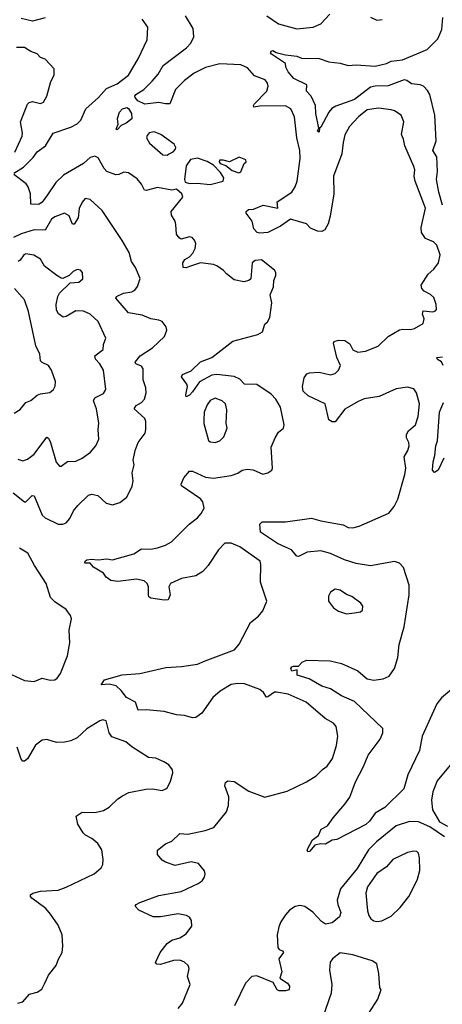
# Model space of a CAD drawing. Extents: x 1954678 to 2060275, y 904822 to 1016299.
# Tile 462 of 467: x 2047796 to 2050433, y 1004572 to 1010711. Entities that reach past the tile are written whole.
import ezdxf

# ---------------------------------------------------------------- set-up
doc = ezdxf.new("R2010")
doc.units = 0

msp = doc.modelspace()

# ---------------------------------------------------------------- linework, layer by layer
at = {"layer": '0CON20XD'}
for points in [[(2047760, 1009755), (2047819.4, 1009790.6), (2047879.1, 1009850.9), (2047905, 1009886.7), (2047957.1, 1009925), (2048005, 1010004.2), (2048115, 1010041.8), (2048155, 1010061.5), (2048178.2, 1010085), (2048208.1, 1010155), (2048286.5, 1010225), (2048337.8, 1010282.2), (2048405, 1010311.2), (2048474.1, 1010365.9), (2048535, 1010466), (2048592, 1010585), (2048596, 1010665), (2048560.8, 1010715)], [(2047955, 1010722.1), (2047875, 1010701.3), (2047805, 1010717.6)], [(2050490, 1006535), (2050427.4, 1006482.6), (2050398.5, 1006445), (2050307.1, 1006245), (2050291.1, 1006155), (2050217.2, 1006002.8), (2050193.3, 1005915), (2050075, 1005800), (2050015, 1005763.3), (2049979.5, 1005715), (2049955, 1005692.7), (2049775, 1005600), (2049745, 1005596.7), (2049705, 1005570), (2049673.3, 1005573.3), (2049637.5, 1005565), (2049605, 1005524.2), (2049592.9, 1005522.9), (2049590, 1005535), (2049622.7, 1005597.3), (2049661.2, 1005625), (2049677.5, 1005665), (2049717.5, 1005685), (2049751.2, 1005735), (2049825, 1005819.2), (2049856, 1005864), (2049890.6, 1005959.4), (2049941.5, 1006055), (2049970.4, 1006125), (2050045.4, 1006225), (2050061.5, 1006265), (2050061.5, 1006291.5), (2049885, 1006460), (2049805, 1006494.6), (2049735, 1006539.6), (2049681.4, 1006555), (2049601.7, 1006601.7), (2049527.5, 1006625), (2049526.7, 1006656.7), (2049495, 1006650), (2049488.8, 1006665), (2049493.3, 1006676.7), (2049505, 1006681.2), (2049535, 1006680), (2049557.5, 1006705), (2049585, 1006718.8), (2049733.9, 1006713.9), (2049805, 1006696.2), (2049905, 1006651.8), (2049951.1, 1006611.1), (2049965, 1006601.8), (2050005, 1006593.6), (2050065, 1006601.9), (2050100.9, 1006619.1), (2050135, 1006666.7), (2050155.9, 1006735), (2050164.6, 1006815), (2050195.9, 1006925), (2050226.4, 1007125), (2050225.9, 1007185.9), (2050191.8, 1007295), (2050165, 1007323.5), (2050135, 1007333.8), (2049985, 1007305.4), (2049895, 1007320), (2049822.7, 1007342.7), (2049735, 1007383.6), (2049675, 1007398.7), (2049588.9, 1007391.1), (2049535, 1007363.8), (2049525, 1007366.2), (2049492, 1007405), (2049455, 1007421.8), (2049404.3, 1007445), (2049298, 1007515), (2049293.8, 1007565), (2049309.5, 1007580.5), (2049455, 1007579.5), (2049616.8, 1007603.2), (2049675, 1007585.5), (2049815, 1007561.4), (2049845, 1007545.8), (2049875, 1007542.9), (2049915, 1007553.1), (2050099.2, 1007635), (2050132.2, 1007675), (2050155, 1007721.2), (2050200, 1007875), (2050204.5, 1007915), (2050195.5, 1007984.5), (2050217.5, 1008025), (2050225.6, 1008055), (2050224.4, 1008075), (2050210, 1008105), (2050209.5, 1008125), (2050222.3, 1008147.7), (2050265.3, 1008184.7), (2050283.1, 1008236.9), (2050291.2, 1008315), (2050273.1, 1008385), (2050255, 1008409.4), (2050215, 1008418.9), (2050145, 1008408.5), (2050038.1, 1008361.9), (2049945, 1008346.2), (2049908.7, 1008331.3), (2049825, 1008282.7), (2049765, 1008204.2), (2049745, 1008203.3), (2049725.8, 1008215.8), (2049702, 1008315), (2049595.4, 1008365.4), (2049564.4, 1008395), (2049560.8, 1008425), (2049571.9, 1008478.1), (2049587.5, 1008502.5), (2049605, 1008510), (2049665, 1008514.4), (2049735, 1008496.7), (2049765, 1008505.7), (2049786, 1008525), (2049797.1, 1008555), (2049774.4, 1008605), (2049753.8, 1008695), (2049757.5, 1008705), (2049785, 1008713.8), (2049825, 1008710.8), (2049855, 1008690), (2049875, 1008651.9), (2049905, 1008637.3), (2049953.8, 1008645), (2050032, 1008675), (2050095.8, 1008735), (2050165, 1008776.9), (2050185, 1008782.2), (2050235, 1008778.6), (2050260, 1008785), (2050314.2, 1008815.8), (2050320, 1008845), (2050309.5, 1008875), (2050313.8, 1008895), (2050375, 1008890.3), (2050390, 1008895), (2050396.7, 1008905), (2050395.5, 1008935), (2050379.4, 1008979.4), (2050358.6, 1008998.6), (2050319.3, 1009019.3), (2050305.7, 1009035), (2050301.5, 1009055), (2050344.7, 1009125.3), (2050379.4, 1009155), (2050409.4, 1009195), (2050420.5, 1009245), (2050399.2, 1009305), (2050378.8, 1009325), (2050327.6, 1009347.6), (2050304, 1009385), (2050301.4, 1009415), (2050327.5, 1009535), (2050263.1, 1009705), (2050257.3, 1009735), (2050260.9, 1009775), (2050254.6, 1009794.6), (2050198.5, 1009925), (2050191.5, 1009965), (2050177.5, 1009995), (2050193.3, 1010075), (2050176.2, 1010115), (2050135, 1010142.9), (2050115, 1010148.9), (2050035, 1010158.5), (2049965, 1010148.2), (2049910.6, 1010105), (2049852.9, 1010045), (2049825, 1009993.3), (2049813.8, 1009946.2), (2049807.1, 1009875), (2049753.6, 1009735), (2049755.5, 1009625), (2049734.2, 1009485.8), (2049721.3, 1009438.7), (2049699.1, 1009400.9), (2049680.5, 1009389.5), (2049655, 1009391.8), (2049610.9, 1009410.9), (2049585, 1009438), (2049485, 1009466.7), (2049423.8, 1009423.8), (2049345, 1009383.6), (2049295, 1009380.6), (2049277.5, 1009385), (2049256.4, 1009406.4), (2049245.8, 1009455), (2049209.2, 1009505), (2049209.2, 1009515), (2049223.1, 1009526.9), (2049255, 1009528.9), (2049315, 1009554.6), (2049407.5, 1009535), (2049402, 1009575), (2049494.4, 1009635), (2049515, 1009668.6), (2049528, 1009705), (2049545.7, 1009845), (2049544.1, 1009895), (2049525.8, 1009975), (2049511.2, 1010105), (2049488.1, 1010155), (2049455, 1010173.3), (2049295, 1010172), (2049255.9, 1010165.9), (2049253.8, 1010175), (2049260, 1010185), (2049337.8, 1010265), (2049346.3, 1010296.3), (2049342.2, 1010315), (2049328.6, 1010335), (2049260.9, 1010360.9), (2049218.3, 1010411.7), (2049175, 1010428.5), (2049045, 1010435.3), (2048955, 1010412.5), (2048885, 1010378), (2048825, 1010331.5), (2048767.5, 1010275), (2048732.7, 1010187.3), (2048705, 1010185.4), (2048665, 1010195.2), (2048576.7, 1010183.3), (2048532.2, 1010205), (2048516.1, 1010225), (2048513.8, 1010235), (2048520.5, 1010245), (2048569.5, 1010275), (2048622.9, 1010327.1), (2048659, 1010371), (2048690.9, 1010425), (2048837.5, 1010535), (2048862.9, 1010565), (2048881.8, 1010605), (2048877.7, 1010655), (2048831.1, 1010735)], [(2049338.8, 1010735), (2049410, 1010685), (2049525, 1010653.3), (2049626.5, 1010663.5), (2049674.5, 1010685.5), (2049731.2, 1010745)], [(2050434.8, 1009554.8), (2050412.1, 1009635), (2050396.6, 1009715), (2050402.5, 1009765), (2050398.2, 1009855), (2050373.8, 1009895), (2050394.6, 1009955), (2050386.9, 1010115), (2050354.7, 1010245), (2050340.1, 1010270.1), (2050315, 1010295.4), (2050295, 1010303.8), (2050241.1, 1010311.1), (2050212.1, 1010332.1), (2050195, 1010336), (2050095, 1010298.7), (2050015, 1010297), (2049985, 1010290), (2049885, 1010213.1), (2049768.9, 1010171.1), (2049743.7, 1010156.3), (2049725.4, 1010135), (2049675, 1010041.2), (2049666.7, 1010035), (2049665, 1010010), (2049654.3, 1010015), (2049662.5, 1010035), (2049643.3, 1010125), (2049642.1, 1010175), (2049613.7, 1010233.7), (2049585.6, 1010265), (2049586.9, 1010305), (2049505.7, 1010345), (2049471.4, 1010385), (2049457.5, 1010415), (2049455, 1010437.5), (2049366.7, 1010495), (2049361.2, 1010505), (2049366.7, 1010515), (2049375, 1010518.6), (2049395.7, 1010505.7), (2049455, 1010491.1), (2049525, 1010484.3), (2049555, 1010471.2), (2049665, 1010468.5), (2049725, 1010447.5), (2049795, 1010440), (2049845, 1010425.7), (2049895, 1010428.9), (2050015, 1010421.1), (2050085, 1010436.9), (2050115, 1010453.1), (2050185, 1010461.1), (2050338.6, 1010525), (2050405, 1010592.2), (2050430.4, 1010650.4), (2050435.7, 1010725)], [(2049985.7, 1010725.7), (2050025, 1010708), (2050057.3, 1010712.7)], [(2047764.7, 1009885), (2047811.6, 1009985), (2047812.5, 1010002.5), (2047800, 1010075), (2047845, 1010184.3), (2047855, 1010195.6), (2047875, 1010201.8), (2047925, 1010188.6), (2047945, 1010196.2), (2047965.6, 1010235), (2047990, 1010325), (2048011.2, 1010365), (2048010, 1010405), (2047955, 1010464.2), (2047925, 1010475.8), (2047905, 1010497.1), (2047865, 1010512.5), (2047825, 1010537.3), (2047775, 1010536.7)], [(2048405, 1010024.4), (2048398.3, 1010028.3), (2048410.7, 1010059.3), (2048406, 1010095), (2048418.6, 1010135), (2048437.5, 1010155), (2048465, 1010163.5), (2048475, 1010157.1), (2048494, 1010125), (2048495, 1010092.5), (2048460, 1010065), (2048428.8, 1010051.2), (2048405, 1010024.4)], [(2048715, 1009866.7), (2048725, 1009872.5), (2048753, 1009887), (2048767, 1009903), (2048770, 1009915), (2048760, 1009935), (2048676.2, 1009995), (2048635, 1010010.8), (2048603.3, 1010005), (2048590.5, 1009989.5), (2048588, 1009975), (2048605, 1009942), (2048689.3, 1009869.3), (2048715, 1009866.7)], [(2048785, 1004546.2), (2048810.9, 1004579.1), (2048858.6, 1004695), (2048842, 1004745), (2048854, 1004795), (2048848, 1004815), (2048823.8, 1004835), (2048795, 1004847.8), (2048755, 1004845.5), (2048675, 1004820.6), (2048652.3, 1004822.3), (2048644, 1004834), (2048673.1, 1004895), (2048715, 1004950.8), (2048745, 1004971.9), (2048795, 1004987.5), (2048835, 1005011.2), (2048869.5, 1005060.5), (2048868, 1005095), (2048856, 1005115), (2048835.9, 1005125.9), (2048785, 1005135.8), (2048675, 1005118.2), (2048628.7, 1005118.7), (2048538.8, 1005158.8), (2048516.7, 1005185), (2048522.5, 1005195), (2048545, 1005207.5), (2048665, 1005251.1), (2048804.4, 1005275.6), (2048908.8, 1005325), (2048935, 1005342), (2048949.2, 1005365), (2048954.2, 1005385), (2048948.6, 1005405), (2048911.1, 1005451.1), (2048865, 1005461.1), (2048765, 1005438.1), (2048705, 1005458.6), (2048685, 1005472), (2048656.1, 1005506.1), (2048656.1, 1005533.9), (2048705, 1005572), (2048745, 1005590), (2048795, 1005637.3), (2048845, 1005633.8), (2048952.5, 1005655), (2049007.5, 1005675), (2049087, 1005773), (2049098.3, 1005811.7), (2049100, 1005865), (2049076.7, 1005935), (2049080, 1005955), (2049094.1, 1005965.9), (2049135, 1005961.4), (2049225, 1005902), (2049325, 1005863.3), (2049465, 1005902), (2049585, 1005959.2), (2049645, 1005997.5), (2049685, 1006036.2), (2049715, 1006056), (2049748, 1006105), (2049773.8, 1006185), (2049781.2, 1006245), (2049771.2, 1006305), (2049753.8, 1006325), (2049702, 1006355), (2049584.2, 1006455), (2049471.2, 1006505), (2049398.8, 1006518.8), (2049385, 1006518.2), (2049345, 1006488.8), (2049335, 1006488.1), (2049317.3, 1006517.3), (2049295, 1006534.6), (2049199.4, 1006569.4), (2049155, 1006572.2), (2049115, 1006565.2), (2049046.9, 1006525), (2049000, 1006485), (2048932.7, 1006387.3), (2048895, 1006360), (2048875, 1006357.8), (2048825, 1006373.6), (2048775, 1006377.5), (2048697.4, 1006397.4), (2048585, 1006408.7), (2048535, 1006406.2), (2048517.9, 1006455), (2048462.4, 1006485), (2048428.8, 1006528.8), (2048397.4, 1006557.4), (2048355, 1006568.1), (2048305, 1006563.3), (2048325, 1006595.5), (2048435, 1006626.5), (2048545.5, 1006634.5), (2048707, 1006673), (2048805, 1006677.5), (2048905, 1006693.1), (2048954.2, 1006714.2), (2049136.7, 1006783.3), (2049165, 1006818.1), (2049236.6, 1006953.4), (2049285, 1006991.2), (2049313.3, 1007025), (2049337.5, 1007085), (2049298.5, 1007205), (2049300.6, 1007315), (2049295.6, 1007335), (2049170, 1007425), (2049115, 1007446.4), (2049075, 1007446.4), (2049036.4, 1007405), (2048971.9, 1007308.1), (2048938.4, 1007271.6), (2048895.8, 1007244.2), (2048805, 1007227.2), (2048737.8, 1007195), (2048726.7, 1007175), (2048733.8, 1007125), (2048722.5, 1007095), (2048698.3, 1007091.7), (2048614.2, 1007104.2), (2048602.5, 1007112.5), (2048598.8, 1007125), (2048600.5, 1007175), (2048590.5, 1007195), (2048572.2, 1007212.2), (2048525, 1007222.9), (2048408.8, 1007208.8), (2048365, 1007213.7), (2048336.2, 1007235), (2048319.3, 1007259.3), (2048257, 1007297), (2048235, 1007323.3), (2048203.2, 1007323.2), (2048204.3, 1007335), (2048215, 1007343.8), (2048241.9, 1007348.1), (2048285, 1007343.5), (2048339.5, 1007349.5), (2048375, 1007343.1), (2048508.8, 1007381.2), (2048555, 1007411.4), (2048615, 1007409.6), (2048655, 1007417.7), (2048706, 1007435), (2048744, 1007456), (2048854.1, 1007565.9), (2048905, 1007604.3), (2048928.3, 1007631.7), (2048946, 1007665), (2048938.1, 1007705), (2048925, 1007724.3), (2048806, 1007805), (2048803.3, 1007815), (2048820, 1007855), (2048856.2, 1007896.2), (2048875, 1007895.6), (2048955, 1007857.8), (2049005, 1007851.6), (2049115, 1007870), (2049156.8, 1007883.2), (2049185, 1007901.5), (2049215, 1007908.1), (2049252.5, 1007905), (2049313, 1007877), (2049345, 1007886.2), (2049368.3, 1007901.7), (2049373.8, 1007915), (2049364.4, 1008045), (2049390.6, 1008105), (2049410.9, 1008139.1), (2049442, 1008165), (2049446.7, 1008185), (2049423.5, 1008295), (2049393.3, 1008345), (2049365, 1008376.9), (2049275, 1008436.9), (2049197.9, 1008437.9), (2049169.4, 1008469.4), (2049135, 1008486.7), (2049025, 1008498.8), (2048995, 1008494.3), (2048917, 1008453), (2048875, 1008390.8), (2048855, 1008369.5), (2048835, 1008360), (2048832.2, 1008372.2), (2048843.6, 1008425), (2048839.3, 1008439.3), (2048805.6, 1008485), (2048811.5, 1008498.5), (2048865, 1008522.7), (2048925, 1008578.8), (2048994.4, 1008605), (2049125, 1008707.5), (2049282.4, 1008747.6), (2049311.1, 1008765), (2049325, 1008812.5), (2049343, 1008827), (2049356, 1008855), (2049370, 1008945), (2049358.8, 1008995), (2049378.8, 1009045), (2049382.5, 1009085), (2049393.8, 1009115), (2049393.3, 1009135), (2049385, 1009150), (2049305, 1009214), (2049265, 1009208.8), (2049246.7, 1009195), (2049238, 1009095), (2049225, 1009084.2), (2049195, 1009077.1), (2049135, 1009090), (2049086.3, 1009126.3), (2049067.7, 1009147.7), (2049026.2, 1009176.2), (2049005, 1009183.6), (2048925, 1009195.2), (2048855, 1009172.9), (2048834.3, 1009164.3), (2048816.1, 1009166.1), (2048814.4, 1009195), (2048825.7, 1009215), (2048855, 1009232.1), (2048876.8, 1009255), (2048891.1, 1009285), (2048895.4, 1009315.4), (2048887.1, 1009337.1), (2048872.7, 1009352.7), (2048855, 1009357.5), (2048803.3, 1009343.3), (2048790.5, 1009350.5), (2048773.5, 1009373.5), (2048770.8, 1009435), (2048766, 1009455), (2048742.4, 1009492.4), (2048741.4, 1009515), (2048813.3, 1009605), (2048807.5, 1009625), (2048775, 1009653.8), (2048745, 1009648.8), (2048655, 1009664.2), (2048585, 1009646.2), (2048575, 1009648.8), (2048555.5, 1009685.5), (2048528.3, 1009718.3), (2048475, 1009755.6), (2048445, 1009760.5), (2048415, 1009746.4), (2048395, 1009744.6), (2048339.4, 1009765), (2048322.9, 1009782.9), (2048285, 1009850), (2048265, 1009860), (2048235, 1009851.5), (2048194.8, 1009815.2), (2048069.1, 1009740.9), (2048020.9, 1009695), (2047968.8, 1009618.8)], [(2048985, 1009684.3), (2049065.7, 1009704.3), (2049069.2, 1009725), (2049047.9, 1009757.9), (2049004.3, 1009804.3), (2048966.2, 1009826.2), (2048905, 1009847.5), (2048861.2, 1009838.8), (2048835, 1009800), (2048824.2, 1009715), (2048828.8, 1009698.8), (2048855, 1009690), (2048902.7, 1009692.7), (2048985, 1009684.3)], [(2049163.8, 1009756.2), (2049175, 1009763.3), (2049197.5, 1009815), (2049210, 1009825), (2049207, 1009837), (2049165, 1009853.3), (2049105, 1009823.8), (2049065, 1009836), (2049042.5, 1009835), (2049040, 1009825), (2049047.5, 1009815), (2049081.2, 1009801.2), (2049120.9, 1009770.9), (2049163.8, 1009756.2)], [(2047968.8, 1009618.8), (2047935, 1009573.1), (2047915, 1009558.6), (2047865, 1009560), (2047862.3, 1009625), (2047849.5, 1009669.5), (2047836.7, 1009686.7), (2047760, 1009745)], [(2048158.7, 1007681.3), (2048225, 1007747.5), (2048245, 1007752.5), (2048283.3, 1007745), (2048335, 1007696.7), (2048375, 1007686.7), (2048420, 1007700), (2048463.3, 1007735), (2048496.7, 1007803.3), (2048504.4, 1007835), (2048497.5, 1007885), (2048509.2, 1007935), (2048504.4, 1007965.6), (2048515.7, 1008024.3), (2048535.8, 1008075), (2048577.7, 1008132.3), (2048582, 1008155), (2048582, 1008205), (2048576, 1008225), (2048510, 1008285), (2048522.5, 1008305), (2048555.9, 1008324.1), (2048575.6, 1008345), (2048585.6, 1008385), (2048582.5, 1008415), (2048565.4, 1008465), (2048565.6, 1008535), (2048555, 1008550), (2048521.2, 1008565), (2048517.1, 1008575), (2048548.2, 1008615), (2048624, 1008665), (2048698.8, 1008735), (2048713.8, 1008775), (2048710, 1008795), (2048685, 1008828.6), (2048665, 1008838.1), (2048615, 1008846.7), (2048559.1, 1008869.1), (2048475, 1008882.5), (2048396.7, 1008975), (2048400, 1008985), (2048443.3, 1009005), (2048495, 1009014.3), (2048514, 1009025), (2048531.7, 1009048.3), (2048547, 1009097), (2048518, 1009165), (2048493.9, 1009203.9), (2048478.8, 1009258.8), (2048435.8, 1009335), (2048311.1, 1009521.1), (2048235, 1009590), (2048205, 1009595.8), (2048185, 1009573.8), (2048167.3, 1009532.7), (2048160.3, 1009475), (2048135, 1009437.1), (2048125, 1009436.2), (2048105, 1009488.1), (2048075, 1009504.4), (2048015, 1009480.9), (2047995, 1009466.5), (2047955, 1009399.5), (2047885, 1009400), (2047805, 1009375.6), (2047756.6, 1009353.5)], [(2047785, 1007971.4), (2047815, 1007961.1), (2047845, 1007971.5), (2047885, 1008001.8), (2047965, 1008108.8), (2047975, 1008102), (2047988.2, 1008075), (2048022.3, 1007952.3), (2048045, 1007926.7), (2048055, 1007926.7), (2048095, 1007955.8), (2048145, 1007958.6), (2048185, 1007977.1), (2048238.6, 1008015), (2048270, 1008055), (2048288.9, 1008095), (2048284.5, 1008155), (2048290.5, 1008195), (2048275.4, 1008285), (2048257.1, 1008335), (2048265.6, 1008354.4), (2048319.5, 1008380.5), (2048333.1, 1008405), (2048318.1, 1008525), (2048296, 1008566), (2048268.6, 1008595), (2048264.4, 1008615), (2048316.2, 1008655), (2048318.6, 1008685), (2048333.1, 1008725), (2048285, 1008828.8), (2048235.4, 1008875.4), (2048193.6, 1008893.6), (2048145, 1008896.7), (2048085, 1008860), (2048066.1, 1008856.1), (2048037, 1008877), (2048025, 1008900), (2048024, 1008935), (2048034.2, 1008985), (2048045, 1009006.7), (2048110.3, 1009069.7), (2048165, 1009073.8), (2048190, 1009095), (2048187.5, 1009135), (2048175, 1009150), (2048155, 1009152.5), (2048129.5, 1009140.5), (2048105, 1009116.7), (2048065, 1009097.5), (2048055, 1009100), (2048026.7, 1009115), (2047950, 1009175), (2047925, 1009217.5), (2047883.2, 1009243.2), (2047835, 1009251.4), (2047821.4, 1009245), (2047798.5, 1009211.5), (2047785.9, 1009204.1)], [(2047762.2, 1008257.8), (2047799.6, 1008280.4), (2047835, 1008324.3), (2047865, 1008337.1), (2047905, 1008369.2), (2047925, 1008377.5), (2047984.1, 1008385.9), (2048006.7, 1008405), (2048016.7, 1008426.7), (2048019.2, 1008455), (2047994, 1008525), (2047976, 1008555), (2047935, 1008572.9), (2047925.7, 1008585), (2047921.4, 1008625), (2047897.2, 1008677.2), (2047850.8, 1008890.8), (2047826.7, 1008965), (2047762.5, 1009035)], [(2050437.5, 1008555), (2050428.3, 1008578.3), (2050403, 1008593), (2050398.8, 1008605), (2050435, 1008609.2)], [(2049015, 1008074), (2049045, 1008086), (2049069.3, 1008110.7), (2049091.4, 1008165), (2049084.4, 1008195), (2049088.3, 1008278.3), (2049079.2, 1008315), (2049060, 1008335), (2049015, 1008350.8), (2048983.6, 1008336.4), (2048965, 1008308.8), (2048947.5, 1008265), (2048944.4, 1008215), (2048945, 1008192.5), (2048975, 1008087.5), (2048985, 1008078.8), (2049015, 1008074)], [(2050443, 1007977), (2050407.8, 1007902.2), (2050385, 1007888), (2050372.1, 1007902.1), (2050375.5, 1007955), (2050386.7, 1007993.3), (2050392.2, 1008055), (2050404, 1008085), (2050414.6, 1008265), (2050441.1, 1008325)], [(2047755, 1007760.5), (2047825, 1007704.4), (2047835, 1007705.7), (2047873.8, 1007745), (2047885, 1007742.5), (2047935, 1007621.4), (2047955, 1007604.5), (2048035, 1007566.5), (2048065, 1007565.6), (2048086, 1007575), (2048108.3, 1007601.7), (2048130.5, 1007649.5), (2048158.7, 1007681.3)], [(2047745, 1006629.5), (2047825, 1006590.5), (2047885, 1006585.8), (2047935, 1006605.8), (2047985, 1006592.5), (2048015, 1006596), (2048028.8, 1006605), (2048050.8, 1006635), (2048094.2, 1006744.2), (2048107.8, 1006825), (2048104.2, 1006905), (2048119.2, 1006975), (2048113.6, 1006996.4), (2048085, 1007034.2), (2048015, 1007082), (2047987.7, 1007107.7), (2047960.4, 1007195), (2047887.8, 1007307.8), (2047847.3, 1007385), (2047795.2, 1007415.2)], [(2049835, 1007006.7), (2049885, 1007013.3), (2049921.7, 1007018.3), (2049935, 1007030), (2049937.5, 1007055), (2049925, 1007072.5), (2049867.5, 1007115), (2049835, 1007126.7), (2049795, 1007153.3), (2049765, 1007160), (2049735, 1007142.5), (2049723.6, 1007116.4), (2049723.3, 1007085), (2049754.1, 1007044.1), (2049785, 1007023.8), (2049835, 1007006.7)], [(2047785, 1004578.8), (2047815, 1004588.8), (2047857.5, 1004635), (2047905, 1004648.8), (2047933, 1004667), (2047950.7, 1004700.7), (2047976.4, 1004753.6), (2048022.5, 1004815), (2048035, 1004850), (2048061.2, 1004895), (2048065.9, 1004934.1), (2048060, 1005005), (2048036.2, 1005065), (2047988.8, 1005135), (2047959.3, 1005169.3), (2047872, 1005235), (2047862.5, 1005245), (2047862.5, 1005255), (2047877.5, 1005265), (2047925, 1005277.5), (2048035, 1005284.3), (2048085, 1005302.5), (2048260, 1005385), (2048305, 1005423.3), (2048313.8, 1005445), (2048316, 1005475), (2048307.5, 1005535), (2048284, 1005575), (2048245, 1005605.7), (2048206.4, 1005626.4), (2048192, 1005642), (2048158, 1005695), (2048147.5, 1005745), (2048185, 1005769.4), (2048265, 1005768.6), (2048318.7, 1005781.3), (2048355, 1005802), (2048407.5, 1005852.5), (2048438.2, 1005871.8), (2048477.6, 1005892.4), (2048583.6, 1005913.6), (2048625, 1005916), (2048685, 1005906.2), (2048707.5, 1005915), (2048718.8, 1005925), (2048737.3, 1005962.7), (2048752, 1006015), (2048750, 1006035), (2048726.7, 1006065), (2048695, 1006084), (2048645, 1006106), (2048600.5, 1006110.5), (2048495, 1006177.1), (2048458.3, 1006208.3), (2048369.7, 1006239.7), (2048353.3, 1006265), (2048335, 1006340), (2048315, 1006346), (2048295, 1006339.2), (2048215, 1006289.1), (2048155, 1006234.4), (2048115, 1006214.3), (2048075, 1006205.7), (2048025, 1006204.3), (2047965, 1006222.9), (2047935, 1006218.6), (2047895, 1006188.6), (2047845, 1006102), (2047825, 1006088), (2047815, 1006088.8), (2047805, 1006100), (2047780.9, 1006175)], [(2050493.3, 1006075), (2050401.5, 1005965), (2050373.5, 1005896.5), (2050366, 1005845), (2050371.4, 1005785), (2050415, 1005709.6), (2050465, 1005682)], [(2050447.1, 1005617.1), (2050355, 1005679.8), (2050285, 1005709.3), (2050228.8, 1005711.2), (2050145.9, 1005684.1), (2050021.8, 1005585), (2049973.5, 1005535), (2049901.5, 1005418.5), (2049797.1, 1005292.9), (2049777.8, 1005222.2), (2049780.4, 1005195), (2049799.6, 1005145), (2049792.5, 1005117.5), (2049745, 1005081.1), (2049705, 1005072.5), (2049678.9, 1005088.9), (2049625, 1005147.8), (2049575, 1005182.9), (2049545, 1005187.8), (2049515, 1005181.4), (2049480.5, 1005159.5), (2049455, 1005130.6), (2049425, 1005087.1), (2049412.3, 1005055), (2049403.1, 1005005), (2049407.3, 1004927.3), (2049414.6, 1004914.6), (2049436.2, 1004905), (2049442.5, 1004895), (2049412.2, 1004855), (2049431.5, 1004775), (2049419.2, 1004735), (2049467.9, 1004705), (2049480, 1004685), (2049477.7, 1004662.3), (2049454.6, 1004655.4), (2049415, 1004656.9), (2049403.4, 1004663.4), (2049377.3, 1004707.3), (2049275, 1004749.5), (2049244, 1004746), (2049204.8, 1004705.2), (2049136.5, 1004563.5)], [(2050025, 1005088.1), (2050055, 1005092.9), (2050115, 1005122.9), (2050170, 1005175), (2050224.6, 1005245.4), (2050255.8, 1005304.2), (2050277.5, 1005352.5), (2050292.6, 1005407.4), (2050291.5, 1005485), (2050285, 1005513.8), (2050275, 1005526), (2050255, 1005527.5), (2050215, 1005518.1), (2050125, 1005475.5), (2050085, 1005430), (2050025, 1005388.5), (2049966.4, 1005305), (2049956.5, 1005265), (2049966.7, 1005155), (2049975.6, 1005125), (2049987.5, 1005105), (2050005, 1005092.9), (2050025, 1005088.1)], [(2049975, 1004516.2), (2050031.4, 1004605), (2050052.5, 1004665), (2050043.3, 1004675), (2050037.5, 1004765), (2050023.8, 1004825), (2049994.4, 1004844.4), (2049875, 1004880.6), (2049795, 1004892.5), (2049748.8, 1004855), (2049734.2, 1004835), (2049728.6, 1004785), (2049743.5, 1004695), (2049738.6, 1004641.4), (2049684.6, 1004485.4)]]:
    msp.add_lwpolyline(points, dxfattribs=at)

doc.saveas('drawing.dxf')
